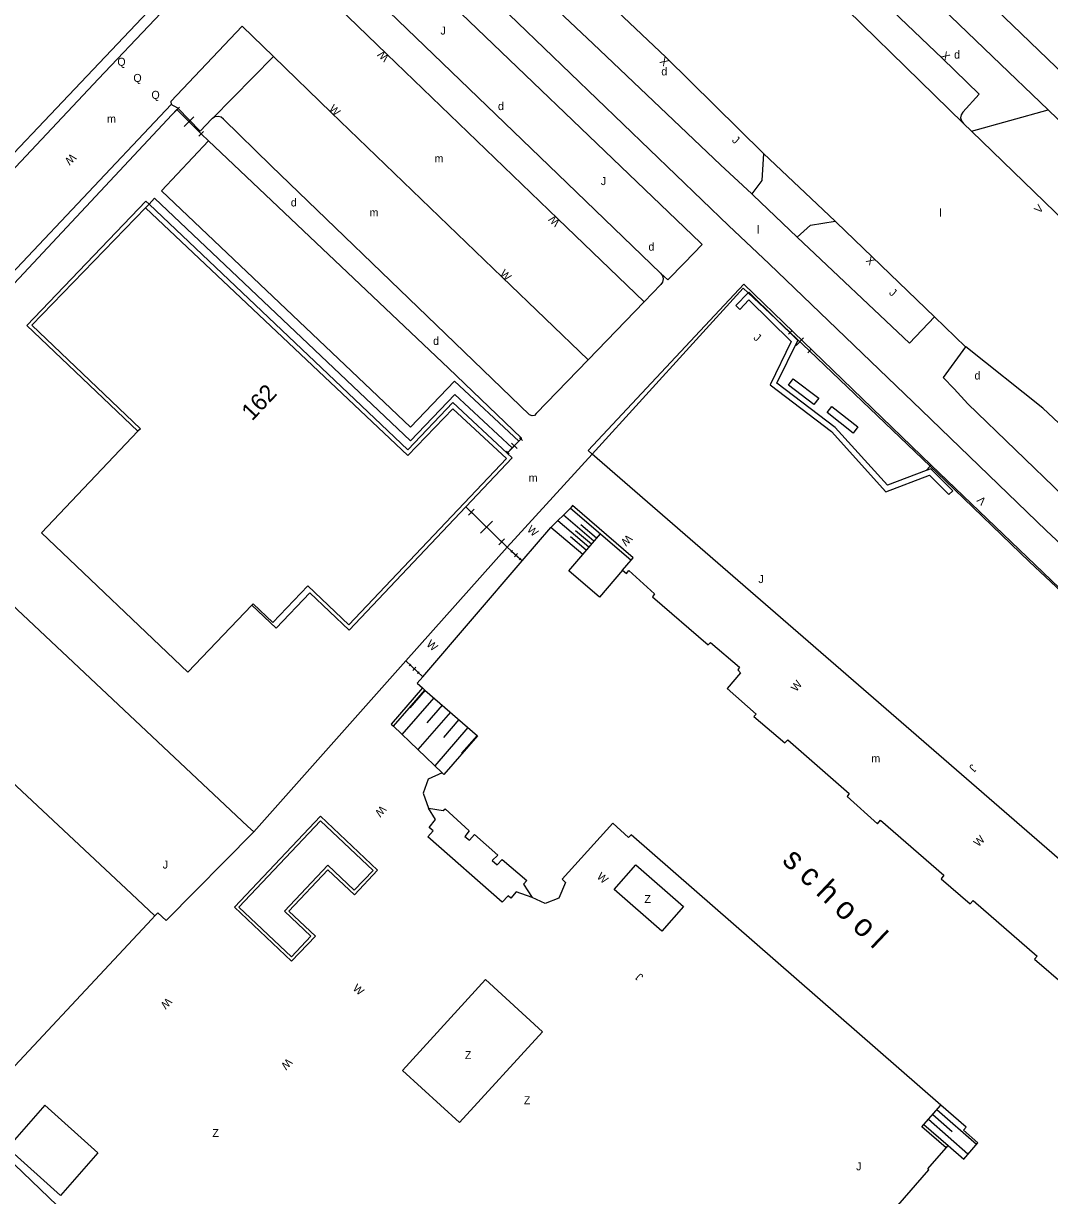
# Model space of a CAD drawing. Extents: x 134999 to 136502, y 457398 to 459002.
# Drawn here: x 135234.9 to 135299.1, y 457722.8 to 457796 of the extents above; entities that cross this region are included whole.
import ezdxf

# ---------------------------------------------------------------- set-up
doc = ezdxf.new("R2010")
doc.units = 0
for name, color, linetype in [('RI_DGTB_19', 7, 'Continuous'), ('RI_DGTB_29', 7, 'Continuous'), ('RI_DGTB_30', 7, 'Continuous'), ('RI_DGTB_31', 7, 'Continuous'), ('RI_DGTB_32', 7, 'Continuous'), ('RI_DGTB_35', 7, 'Continuous'), ('RI_DGTB_4', 7, 'Continuous'), ('RI_DGTB_40', 7, 'Continuous'), ('RI_DGTB_43', 7, 'Continuous'), ('RI_DGTB_45', 7, 'Continuous'), ('RI_DGTB_48', 7, 'Continuous'), ('RI_DGTB_49', 7, 'Continuous'), ('RI_DGTB_53', 7, 'Continuous'), ('RI_DGTB_54', 7, 'Continuous'), ('RI_DGTB_55', 7, 'Continuous'), ('RI_DGTB_6', 7, 'Continuous')]:
    doc.layers.add(name, color=color, linetype=linetype)

msp = doc.modelspace()

# ---------------------------------------------------------------- linework, layer by layer
at = {"layer": 'RI_DGTB_19'}
for p, q in [((135270.277, 457763.29), (135268.337, 457764.939)), ((135270.6, 457763.672), (135268.692, 457765.294)), ((135270.438, 457763.481), (135269.448, 457764.323)), ((135270.762, 457763.859), (135269.772, 457764.7)), ((135270.115, 457763.099), (135269.125, 457763.941)), ((135260.584, 457753.889), (135258.593, 457751.599)), ((135260.048, 457754.354), (135259.085, 457753.247)), ((135261.12, 457753.423), (135260.156, 457752.315)), ((135261.626, 457752.983), (135259.591, 457750.643)), ((135262.162, 457752.518), (135261.197, 457751.409)), ((135262.727, 457752.025), (135260.646, 457749.632)), ((135263.293, 457751.533), (135262.329, 457750.424)), ((135291.232, 457727.224), (135292.287, 457728.431)), ((135292.039, 457728.147), (135294.506, 457725.992)), ((135291.513, 457727.545), (135293.981, 457725.39)), ((135291.776, 457727.846), (135293.002, 457726.775))]:
    msp.add_line(p, q, dxfattribs=at)
at = {"layer": 'RI_DGTB_32'}
for points in [[(135284.347, 457772.204), (135282.758, 457773.418), (135283.062, 457773.815), (135284.651, 457772.601), (135284.347, 457772.204)], [(135286.797, 457770.42), (135285.171, 457771.7), (135285.48, 457772.093), (135287.106, 457770.813), (135286.797, 457770.42)], [(135248.122, 457740.797), (135251.696, 457737.415), (135253.187, 457738.991), (135251.531, 457740.558), (135253.971, 457743.137), (135255.627, 457741.57), (135257.077, 457743.103), (135253.503, 457746.485), (135248.122, 457740.797)], [(135266.747, 457741.4), (135265.73, 457741.762), (135265.399, 457741.362), (135265.233, 457741.506), (135264.865, 457741.114), (135260.212, 457745.195), (135260.545, 457745.579), (135260.307, 457745.786), (135260.689, 457746.274), (135260.256, 457746.985)], [(135248.406, 457740.805), (135251.689, 457737.699), (135252.905, 457738.984), (135251.248, 457740.551), (135253.964, 457743.42), (135255.62, 457741.854), (135256.795, 457743.096), (135253.511, 457746.202), (135248.406, 457740.805)], [(135271.871, 457741.899), (135273.212, 457743.437), (135276.196, 457740.834), (135274.855, 457739.296), (135271.871, 457741.899)], [(135258.63, 457730.595), (135262.195, 457727.336), (135267.391, 457733.019), (135263.826, 457736.278), (135258.63, 457730.595)]]:
    msp.add_lwpolyline(points, dxfattribs=at)
at = {"layer": 'RI_DGTB_4'}
for p, q in [((135266.122, 457762.434), (135267.915, 457764.517)), ((135269.896, 457762.834), (135267.915, 457764.517)), ((135259.894, 457755.198), (135266.122, 457762.434)), ((135259.885, 457754.497), (135260.036, 457754.366)), ((135292.61, 457725.76), (135292.741, 457725.911))]:
    msp.add_line(p, q, dxfattribs=at)
for points in [[(135242.091, 457770.546), (135235.153, 457777.14), (135242.594, 457784.915), (135242.788, 457784.731)], [(135242.788, 457784.731), (135258.972, 457769.377), (135261.788, 457772.329), (135265.173, 457769.173)], [(135242.568, 457784.502), (135235.451, 457777.159), (135242.25, 457770.698), (135242.091, 457770.546)], [(135242.568, 457784.502), (135258.966, 457769.016), (135261.769, 457771.942), (135265.138, 457768.844), (135255.285, 457758.442), (135252.721, 457760.889), (135250.519, 457758.582), (135249.29, 457759.756), (135249.214, 457759.677)], [(135249.214, 457759.677), (135245.22, 457755.493), (135236.074, 457764.186), (135242.091, 457770.546)], [(135265.173, 457769.173), (135265.494, 457768.876), (135262.593, 457765.812)], [(135262.593, 457765.812), (135255.304, 457758.112), (135252.841, 457760.435), (135250.733, 457758.226), (135249.214, 457759.677)], [(135272.392, 457761.856), (135270.95, 457760.18), (135269.029, 457761.814), (135269.896, 457762.834)], [(135272.392, 457761.856), (135272.633, 457761.647), (135272.773, 457761.831), (135274.396, 457760.377), (135274.257, 457760.186), (135277.738, 457757.199), (135277.893, 457757.342), (135279.708, 457755.789), (135279.6, 457755.624), (135279.766, 457755.446), (135278.939, 457754.456), (135280.745, 457752.869), (135280.598, 457752.717), (135282.537, 457751.066), (135282.728, 457751.25), (135286.549, 457747.899), (135286.421, 457747.715), (135288.322, 457746.014), (135288.519, 457746.236), (135292.48, 457742.796), (135292.302, 457742.568), (135294.12, 457741), (135294.304, 457741.209), (135298.303, 457737.738), (135298.138, 457737.56), (135300.083, 457735.878)], [(135259.894, 457755.198), (135259.545, 457754.792), (135259.885, 457754.497)], [(135260.036, 457754.366), (135263.322, 457751.509), (135261.216, 457749.086), (135261.111, 457749.187)], [(135261.111, 457749.187), (135260.231, 457748.807), (135259.932, 457747.918), (135260.256, 457746.985)], [(135260.256, 457746.985), (135261.178, 457746.833), (135261.305, 457746.941), (135262.799, 457745.57), (135262.519, 457745.214), (135262.812, 457744.98), (135263.142, 457745.341), (135264.592, 457744.047), (135264.248, 457743.717), (135264.541, 457743.437), (135264.859, 457743.774), (135266.403, 457742.472), (135266.187, 457742.244), (135266.747, 457741.4)], [(135292.287, 457728.431), (135272.919, 457745.322), (135272.754, 457745.145), (135271.775, 457746.04), (135268.616, 457742.542), (135268.832, 457742.333), (135268.399, 457741.368), (135267.541, 457741.038), (135266.747, 457741.4)], [(135292.741, 457725.911), (135293.722, 457725.058), (135294.601, 457726.071), (135293.7, 457726.865), (135293.878, 457727.043), (135292.287, 457728.431)], [(135302.891, 457718.474), (135302.467, 457718.005), (135302.295, 457718.113), (135278.78, 457691.233), (135278.907, 457691.093), (135277.688, 457689.697), (135275.624, 457691.499), (135274.242, 457689.916), (135267.906, 457695.492), (135269.162, 457696.919), (135269.235, 457696.851), (135272.195, 457700.215), (135272.12, 457700.282), (135272.992, 457701.274), (135272.039, 457702.112), (135273.325, 457703.592), (135273.401, 457703.527), (135291.543, 457724.381), (135291.468, 457724.447), (135292.61, 457725.76)]]:
    msp.add_lwpolyline(points, dxfattribs=at)
at = {"layer": 'RI_DGTB_48'}
for p, q in [((135244.684, 457790.79), (135244.381, 457790.487)), ((135246.048, 457789.126), (135244.532, 457790.638)), ((135246.048, 457789.126), (135244.532, 457790.638)), ((135245.593, 457790.185), (135244.988, 457789.579)), ((135246.199, 457789.277), (135245.897, 457788.975)), ((135246.073, 457789.103), (135246.048, 457789.126)), ((135246.515, 457788.684), (135246.073, 457789.103)), ((135280.238, 457779.187), (135281.97, 457777.564)), ((135281.97, 457777.564), (135282.875, 457776.716)), ((135265.21, 457769.21), (135266.04, 457770.05)), ((135265.913, 457769.921), (135265.49, 457769.493)), ((135266.051, 457770.061), (135265.913, 457769.921)), ((135266.124, 457769.967), (135265.956, 457770.133)), ((135265.294, 457769.127), (135265.126, 457769.293)), ((135265.49, 457769.493), (135265.173, 457769.173)), ((135265.793, 457769.464), (135265.457, 457769.796)), ((135258.84, 457756.185), (135265.176, 457763.287)), ((135258.84, 457756.185), (135249.334, 457745.514)), ((135241.693, 457741.623), (135233.52, 457749.275)), ((135243.153, 457740.256), (135243.342, 457740.455)), ((135231.331, 457727.63), (135240.896, 457718.464))]:
    msp.add_line(p, q, dxfattribs=at)
for points in [[(135224.781, 457777.855), (135245.777, 457800)], [(135244.532, 457790.638), (135232.544, 457777.846), (135233.279, 457777.157), (135225.008, 457768.343)], [(135266.057, 457770.121), (135261.502, 457774.478), (135246.515, 457788.684)], [(135270.486, 457769.108), (135279.937, 457779.47), (135280.238, 457779.187)], [(135291.629, 457768.356), (135292.566, 457767.461), (135297.837, 457762.388), (135303.163, 457757.372), (135308.545, 457752.416), (135313.98, 457747.518), (135316.586, 457745.207)], [(135225.748, 457767.647), (135248.935, 457745.862), (135249.334, 457745.514)], [(135249.334, 457745.514), (135243.854, 457739.968), (135243.342, 457740.455)], [(135243.153, 457740.256), (135241.693, 457741.623)], [(135231.331, 457727.63), (135231.412, 457727.717), (135242.968, 457740.059), (135243.153, 457740.256)]]:
    msp.add_lwpolyline(points, dxfattribs=at)
at = {"layer": 'RI_DGTB_49'}
for p, q in [((135265.176, 457763.287), (135266.122, 457762.434)), ((135265.407, 457762.978), (135265.503, 457763.086)), ((135265.455, 457763.032), (135265.987, 457762.553)), ((135265.626, 457762.686), (135265.817, 457762.899)), ((135265.939, 457762.5), (135266.035, 457762.607)), ((135259.894, 457755.198), (135258.84, 457756.185)), ((135259.062, 457755.882), (135259.16, 457755.986)), ((135259.111, 457755.934), (135259.629, 457755.446)), ((135259.273, 457755.586), (135259.467, 457755.793)), ((135259.58, 457755.394), (135259.678, 457755.497)), ((135258.068, 457752.102), (135260.036, 457754.366)), ((135291.232, 457727.224), (135292.741, 457725.911))]:
    msp.add_line(p, q, dxfattribs=at)
for points in [[(135259.885, 457754.497), (135257.917, 457752.233), (135258.068, 457752.102)], [(135292.61, 457725.76), (135291.101, 457727.073), (135291.232, 457727.224)]]:
    msp.add_lwpolyline(points, dxfattribs=at)
at = {"layer": 'RI_DGTB_53'}
for p, q in [((135279.01, 457783.4), (135261.755, 457800)), ((135246.748, 457790.079), (135250.573, 457793.954)), ((135294.199, 457789.281), (135298.995, 457790.615)), ((135304.11, 457785.68), (135298.995, 457790.615)), ((135293.696, 457789.777), (135294.199, 457789.281)), ((135294.199, 457789.281), (135302.632, 457781.119)), ((135285.69, 457783.66), (135281.206, 457787.902)), ((135268.345, 457786.597), (135274.771, 457780.416)), ((135280.55, 457785.29), (135280.466, 457785.368)), ((135283.301, 457782.659), (135280.55, 457785.29)), ((135281.55, 457780.99), (135279.01, 457783.4)), ((135285.77, 457783.58), (135285.69, 457783.66)), ((135277.264, 457782.308), (135277.359, 457782.217)), ((135282.76, 457776.596), (135282.99, 457776.837)), ((135282.875, 457776.716), (135284.079, 457775.567)), ((135282.875, 457776.716), (135284.078, 457775.568)), ((135291.69, 457768.42), (135283.08, 457776.72)), ((135283.248, 457775.902), (135283.707, 457776.383)), ((135293.84, 457775.81), (135293.83, 457775.82)), ((135283.964, 457775.447), (135284.194, 457775.688)), ((135291.629, 457768.356), (135284.078, 457775.568)), ((135266.057, 457770.121), (135266.051, 457770.061)), ((135265.176, 457763.287), (135270.486, 457769.108)), ((135291.69, 457768.42), (135291.629, 457768.356))]:
    msp.add_line(p, q, dxfattribs=at)
for points in [[(135224.115, 457777.274), (135224.71, 457776.706), (135239.621, 457792.561), (135246.668, 457800)], [(135252.783, 457800), (135252.196, 457799.392), (135257.65, 457794.108), (135268.337, 457783.81), (135273.74, 457778.626)], [(135254.448, 457800), (135257.805, 457796.751), (135268.345, 457786.597)], [(135277.264, 457782.308), (135258.822, 457800)], [(135293.696, 457789.777), (135283.717, 457799.534), (135284.153, 457800)], [(135289.252, 457800), (135295.52, 457793.95), (135298.995, 457790.615)], [(135301.68, 457791.18), (135296.76, 457795.91), (135292.518, 457800)], [(135280.466, 457785.368), (135278.52, 457787.19), (135270.55, 457794.74), (135266.22, 457798.86)], [(135250.573, 457793.954), (135248.607, 457795.85), (135244.15, 457791.134), (135244.163, 457790.965)], [(135270.236, 457774.992), (135264.86, 457780.158), (135254.177, 457790.464), (135250.573, 457793.954)], [(135292.393, 457793.823), (135294.685, 457791.604), (135293.655, 457790.487)], [(135244.163, 457790.965), (135238.307, 457784.741), (135232.094, 457778.163), (135232.445, 457777.859)], [(135246.721, 457790.051), (135245.979, 457789.283), (135244.584, 457790.736), (135244.163, 457790.965)], [(135293.655, 457790.487), (135293.554, 457790.321), (135293.525, 457790.125), (135293.575, 457789.933), (135293.696, 457789.777)], [(135246.748, 457790.079), (135246.721, 457790.051)], [(135247.443, 457790.043), (135247.291, 457790.163), (135247.103, 457790.213), (135246.911, 457790.183), (135246.748, 457790.079)], [(135266.58, 457771.555), (135261.323, 457776.626), (135250.416, 457787.134), (135247.443, 457790.043)], [(135265.913, 457769.921), (135261.88, 457773.676), (135259.127, 457770.802), (135243.57, 457785.562), (135246.515, 457788.684)], [(135281.206, 457787.902), (135281.1, 457786.21), (135280.466, 457785.368)], [(135283.301, 457782.659), (135284.13, 457783.41), (135285.69, 457783.66)], [(135291.882, 457777.692), (135290.32, 457776.04), (135283.301, 457782.659)], [(135277.359, 457782.217), (135276.253, 457781.071), (135275.211, 457779.992), (135274.771, 457780.416)], [(135281.55, 457780.99), (135291.07, 457771.85), (135298.87, 457764.34), (135304.57, 457759.02), (135308.39, 457755.51), (135312.1, 457752.12), (135316.72, 457747.98), (135318.03, 457746.84)], [(135274.771, 457780.416), (135274.885, 457780.252), (135274.925, 457780.057), (135274.886, 457779.862), (135274.791, 457779.716)], [(135270.486, 457769.108), (135270.23, 457769.33), (135279.975, 457779.725), (135283.08, 457776.72)], [(135274.791, 457779.716), (135273.74, 457778.626)], [(135273.74, 457778.626), (135270.236, 457774.992)], [(135293.83, 457775.82), (135292.43, 457773.9), (135293.13, 457773.18), (135293.97, 457772.26), (135305.89, 457760.76), (135307.16, 457759.62), (135311.34, 457755.81), (135314.74, 457752.74), (135318.977, 457749.084)], [(135319.734, 457751.584), (135317.124, 457753.91), (135312.604, 457758.925), (135298.661, 457771.979), (135293.84, 457775.81)], [(135270.236, 457774.992), (135266.997, 457771.638)], [(135266.997, 457771.638), (135266.877, 457771.532), (135266.729, 457771.504), (135266.58, 457771.555)], [(135316.827, 457745.415), (135304.87, 457755.93), (135300.18, 457760.27), (135291.69, 457768.42)]]:
    msp.add_lwpolyline(points, dxfattribs=at)
at = {"layer": 'RI_DGTB_54'}
for p, q in [((135285.942, 457800), (135292.393, 457793.823)), ((135242.788, 457784.731), (135242.568, 457784.502)), ((135291.882, 457777.692), (135285.77, 457783.58)), ((135293.83, 457775.82), (135291.882, 457777.692)), ((135262.593, 457765.812), (135265.176, 457763.287)), ((135262.751, 457765.287), (135263.121, 457765.665)), ((135262.936, 457765.476), (135264.831, 457763.622)), ((135263.513, 457764.17), (135264.255, 457764.928)), ((135264.646, 457763.433), (135265.016, 457763.812))]:
    msp.add_line(p, q, dxfattribs=at)
for points in [[(135281.206, 457787.902), (135275.087, 457793.908), (135268.671, 457800)], [(135265.49, 457769.493), (135261.904, 457772.834), (135259.126, 457769.934), (135243.135, 457785.1), (135242.788, 457784.731)]]:
    msp.add_lwpolyline(points, dxfattribs=at)
at = {"layer": 'RI_DGTB_55'}
for p, q in [((135291.629, 457768.356), (135291.365, 457768.077)), ((135267.915, 457764.517), (135269.137, 457765.74)), ((135269.137, 457765.74), (135271.002, 457764.135)), ((135269.896, 457762.834), (135271.002, 457764.135)), ((135271.002, 457764.135), (135272.927, 457762.478)), ((135272.392, 457761.856), (135272.927, 457762.478)), ((135258.068, 457752.102), (135261.111, 457749.187))]:
    msp.add_line(p, q, dxfattribs=at)
for points in [[(135280.238, 457779.187), (135279.473, 457778.388), (135279.719, 457778.153), (135280.289, 457778.748), (135282.928, 457776.139), (135281.607, 457773.448), (135285.45, 457770.521), (135288.851, 457766.761), (135291.572, 457767.792), (135292.789, 457766.576), (135293.03, 457766.817), (135291.657, 457768.188), (135291.365, 457768.077)], [(135281.97, 457777.564), (135280.282, 457779.233), (135280.238, 457779.187)], [(135291.365, 457768.077), (135288.951, 457767.161), (135285.671, 457770.781), (135282.037, 457773.55), (135283.34, 457776.21), (135281.97, 457777.564)], [(135316.625, 457745.174), (135308.82, 457735.88), (135270.486, 457769.108)], [(135272.927, 457762.478), (135273.057, 457762.629), (135269.267, 457765.891), (135269.137, 457765.74)]]:
    msp.add_lwpolyline(points, dxfattribs=at)
at = {"layer": 'RI_DGTB_6'}
for points in [[(135236.268, 457728.423), (135233.936, 457725.756), (135237.263, 457722.785)], [(135236.268, 457728.423), (135239.595, 457725.452), (135237.263, 457722.785)]]:
    msp.add_lwpolyline(points, dxfattribs=at)

# ---------------------------------------------------------------- texts
at = {"layer": 'RI_DGTB_29'}
for p in [(135293.117, 457793.827), (135274.813, 457792.775), (135264.601, 457790.607), (135251.652, 457784.585), (135274.007, 457781.822), (135260.544, 457775.934), (135294.392, 457773.771)]:
    msp.add_text('d', height=0.5, dxfattribs=at).set_placement(p)
at = {"layer": 'RI_DGTB_30'}
for s, height, rotation, p in [('W', 0.5, 135.90994, (135257.83, 457793.934)), ('X', 0.5, 316.67669, (135292.248, 457793.952)), ('X', 0.5, 135.93579, (135275.335, 457793.669)), ('W', 0.5, 316.02938, (135253.997, 457790.638)), ('W', 0.5, 223.95175, (135237.936, 457787.929)), ('V', 0.5, 49.18476, (135298.456, 457784.107)), ('W', 0.5, 136.06127, (135268.517, 457783.637)), ('X', 0.5, 135.93579, (135288.22, 457781.224)), ('W', 0.5, 316.14203, (135264.68, 457780.331)), ('V', 0.5, 135.93579, (135295.16, 457766.223)), ('W', 0.5, 318.87817, (135266.376, 457764.334)), ('W', 0.499, 225.97107, (135272.695, 457764.119)), ('W', 0.5, 318.87817, (135260.089, 457757.175)), ('W', 0.5, 51.63237, (135283.257, 457754.225)), ('W', 0.5, 228.83073, (135257.29, 457747.196)), ('W', 0.5, 44.99983, (135294.631, 457744.537)), ('W', 0.5, 318.87817, (135270.742, 457742.646)), ('W', 0.5, 318.87817, (135255.48, 457735.665)), ('W', 0.499, 226.73573, (135243.907, 457735.185)), ('W', 0.499, 226.73573, (135251.433, 457731.394))]:
    msp.add_text(s, height=height, rotation=rotation, dxfattribs=at).set_placement(p)
at = {"layer": 'RI_DGTB_31'}
for s, p in [('J', (135261.004, 457795.325)), ('Q', (135240.805, 457793.377)), ('Q', (135241.808, 457792.367)), ('Q', (135242.936, 457791.308)), ('J', (135271.03, 457785.921)), ('J', (135280.882, 457761.051)), ('J', (135243.642, 457743.211))]:
    msp.add_text(s, height=0.5, dxfattribs=at).set_placement(p)
for rotation, p in [(320.81045, (135279.192, 457788.663)), (320.81045, (135289.014, 457779.13)), (320.81045, (135280.533, 457776.318)), (228.65529, (135294.225, 457749.775)), (138.81825, (135273.724, 457736.498)), (359.99973, (135286.991, 457724.356))]:
    msp.add_text('J', height=0.5, rotation=rotation, dxfattribs=at).set_placement(p)
at = {"layer": 'RI_DGTB_32'}
for p in [(135273.756, 457741.062), (135262.531, 457731.306), (135266.22, 457728.486), (135246.745, 457726.437)]:
    msp.add_text('Z', height=0.5, dxfattribs=at).set_placement(p)
at = {"layer": 'RI_DGTB_35'}
msp.add_text('162', height=1.054, rotation=46.6514, dxfattribs=at).set_placement((135249.231, 457771.143))
at = {"layer": 'RI_DGTB_40'}
msp.add_text('s c h o o l', height=1.4, rotation=316.58368, dxfattribs=at).set_placement((135282.303, 457743.638))
at = {"layer": 'RI_DGTB_43'}
for s, p in [('m', (135240.16, 457789.817)), ('m', (135260.635, 457787.339)), ('m', (135256.571, 457783.96)), ('l', (135292.197, 457783.939))]:
    msp.add_text(s, height=0.5, dxfattribs=at).set_placement(p)
for s, p in [('l', (135280.785, 457782.894)), ('m', (135266.52, 457767.382))]:
    msp.add_text(s, height=0.5, rotation=359.99965, dxfattribs=at).set_placement(p)
at = {"layer": 'RI_DGTB_45'}
msp.add_text('m', height=0.5, dxfattribs=at).set_placement((135287.94, 457749.845))

doc.saveas('drawing.dxf')
